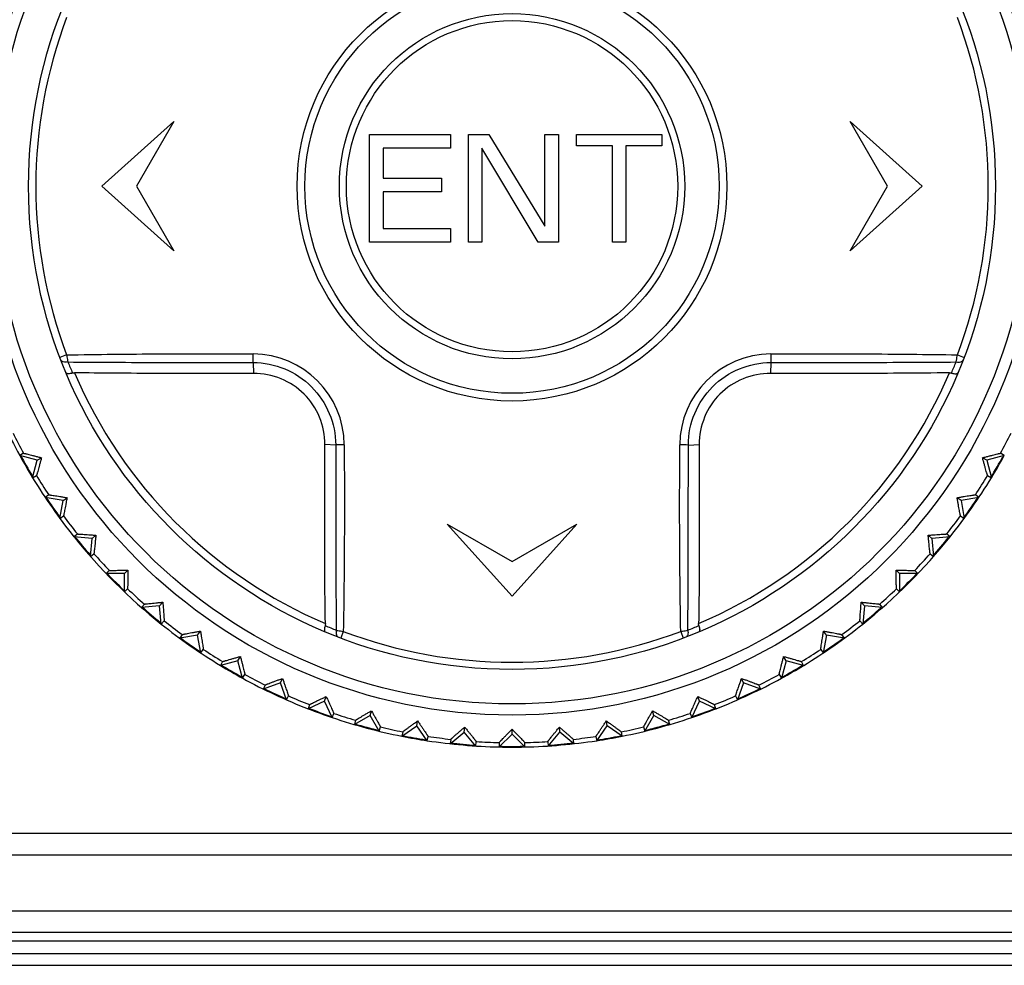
# Model space of a CAD drawing. Header units: millimetres. Extents: x 1117 to 38156, y -1945 to 7303.
# Tile 819 of 831: x 36371 to 36394, y 1308 to 1330. Entities that reach past the tile are written whole.
import ezdxf

# ---------------------------------------------------------------- set-up
doc = ezdxf.new("R2010")
doc.units = ezdxf.units.MM

msp = doc.modelspace()

# ---------------------------------------------------------------- linework, layer by layer
at = {"color": 7, "linetype": 'Continuous'}
for p, q in [((36372.881, 1326.131), (36374.547, 1327.631)), ((36374.547, 1327.631), (36373.681, 1326.131)), ((36390.215, 1327.631), (36391.881, 1326.131)), ((36391.081, 1326.131), (36390.215, 1327.631)), ((36379.081, 1327.331), (36380.956, 1327.331)), ((36379.081, 1324.831), (36379.081, 1327.331)), ((36380.956, 1327.331), (36380.956, 1327.011)), ((36381.372, 1327.331), (36381.841, 1327.331)), ((36381.372, 1324.831), (36381.372, 1327.331)), ((36381.841, 1327.331), (36383.143, 1325.203)), ((36383.143, 1327.331), (36383.456, 1327.331)), ((36383.143, 1325.203), (36383.143, 1327.331)), ((36383.456, 1327.331), (36383.456, 1324.831)), ((36383.872, 1327.331), (36385.852, 1327.331)), ((36383.872, 1327.065), (36383.872, 1327.331)), ((36385.852, 1327.331), (36385.852, 1327.065)), ((36380.956, 1327.011), (36379.393, 1327.011)), ((36379.393, 1327.011), (36379.393, 1326.32)), ((36382.987, 1324.831), (36381.685, 1327.011)), ((36381.685, 1327.011), (36381.685, 1324.831)), ((36384.706, 1327.065), (36383.872, 1327.065)), ((36384.706, 1324.831), (36384.706, 1327.065)), ((36385.852, 1327.065), (36385.018, 1327.065)), ((36385.018, 1327.065), (36385.018, 1324.831)), ((36379.393, 1326.32), (36380.747, 1326.32)), ((36380.747, 1326.32), (36380.747, 1326.001)), ((36374.547, 1324.631), (36372.881, 1326.131)), ((36373.681, 1326.131), (36374.547, 1324.631)), ((36380.747, 1326.001), (36379.393, 1326.001)), ((36379.393, 1326.001), (36379.393, 1325.15)), ((36390.215, 1324.631), (36391.081, 1326.131)), ((36391.881, 1326.131), (36390.215, 1324.631)), ((36379.393, 1325.15), (36380.956, 1325.15)), ((36380.956, 1325.15), (36380.956, 1324.831)), ((36380.956, 1324.831), (36379.081, 1324.831)), ((36381.685, 1324.831), (36381.372, 1324.831)), ((36383.456, 1324.831), (36382.987, 1324.831)), ((36385.018, 1324.831), (36384.706, 1324.831)), ((36372.063, 1322.222), (36371.907, 1322.163)), ((36392.698, 1322.223), (36392.855, 1322.163)), ((36376.384, 1322.045), (36376.392, 1321.793)), ((36388.378, 1322.045), (36388.37, 1321.793)), ((36378.296, 1320.133), (36378.043, 1320.142)), ((36386.466, 1320.133), (36386.718, 1320.142)), ((36371.064, 1319.941), (36370.976, 1319.891)), ((36371.384, 1319.781), (36370.976, 1319.891)), ((36371.275, 1319.374), (36371.384, 1319.781)), ((36371.384, 1319.781), (36371.482, 1319.838)), ((36393.378, 1319.781), (36393.28, 1319.838)), ((36393.785, 1319.891), (36393.378, 1319.781)), ((36393.378, 1319.781), (36393.487, 1319.374)), ((36393.785, 1319.891), (36393.697, 1319.941)), ((36371.275, 1319.374), (36371.363, 1319.425)), ((36393.399, 1319.425), (36393.487, 1319.374)), ((36371.647, 1318.979), (36371.564, 1318.92)), ((36371.979, 1318.847), (36371.564, 1318.92)), ((36371.979, 1318.847), (36372.072, 1318.912)), ((36392.783, 1318.847), (36392.69, 1318.912)), ((36393.198, 1318.92), (36392.783, 1318.847)), ((36393.198, 1318.92), (36393.115, 1318.979)), ((36371.906, 1318.432), (36371.979, 1318.847)), ((36392.783, 1318.847), (36392.856, 1318.432)), ((36371.906, 1318.432), (36371.989, 1318.49)), ((36392.773, 1318.49), (36392.856, 1318.432)), ((36380.881, 1318.296), (36382.381, 1317.431)), ((36382.381, 1316.631), (36380.881, 1318.296)), ((36383.881, 1318.296), (36382.381, 1316.631)), ((36382.381, 1317.431), (36383.881, 1318.296)), ((36372.311, 1318.07), (36372.233, 1318.005)), ((36372.653, 1317.968), (36372.233, 1318.005)), ((36372.617, 1317.548), (36372.653, 1317.968)), ((36372.653, 1317.968), (36372.74, 1318.041)), ((36392.108, 1317.968), (36392.021, 1318.041)), ((36392.528, 1318.005), (36392.108, 1317.968)), ((36392.108, 1317.968), (36392.145, 1317.548)), ((36392.528, 1318.005), (36392.451, 1318.07)), ((36372.617, 1317.548), (36372.694, 1317.613)), ((36392.067, 1317.613), (36392.145, 1317.548)), ((36373.052, 1317.223), (36372.98, 1317.152)), ((36373.402, 1317.152), (36372.98, 1317.152)), ((36373.402, 1317.152), (36373.482, 1317.232)), ((36373.402, 1316.73), (36373.402, 1317.152)), ((36391.36, 1317.152), (36391.28, 1317.232)), ((36391.782, 1317.152), (36391.36, 1317.152)), ((36391.36, 1317.152), (36391.36, 1316.73)), ((36391.782, 1317.152), (36391.71, 1317.223)), ((36373.402, 1316.73), (36373.474, 1316.802)), ((36391.288, 1316.802), (36391.36, 1316.73)), ((36373.864, 1316.444), (36373.798, 1316.366)), ((36374.218, 1316.403), (36373.798, 1316.366)), ((36374.218, 1316.403), (36374.291, 1316.49)), ((36374.255, 1315.983), (36374.218, 1316.403)), ((36390.543, 1316.403), (36390.47, 1316.49)), ((36390.543, 1316.403), (36390.506, 1315.983)), ((36390.963, 1316.366), (36390.543, 1316.403)), ((36390.963, 1316.366), (36390.898, 1316.444)), ((36374.255, 1315.983), (36374.321, 1316.061)), ((36390.441, 1316.061), (36390.506, 1315.983)), ((36374.74, 1315.739), (36374.682, 1315.655)), ((36375.097, 1315.729), (36374.682, 1315.655)), ((36375.097, 1315.729), (36375.162, 1315.822)), ((36375.171, 1315.313), (36375.097, 1315.729)), ((36378.473, 1315.813), (36378.414, 1315.657)), ((36386.289, 1315.813), (36386.348, 1315.657)), ((36389.664, 1315.729), (36389.591, 1315.313)), ((36389.664, 1315.729), (36389.599, 1315.822)), ((36390.08, 1315.655), (36389.664, 1315.729)), ((36390.08, 1315.655), (36390.021, 1315.739)), ((36375.171, 1315.313), (36375.229, 1315.397)), ((36376.032, 1315.134), (36376.088, 1315.232)), ((36388.73, 1315.134), (36388.673, 1315.232)), ((36389.533, 1315.397), (36389.591, 1315.313)), ((36376.032, 1315.134), (36375.624, 1315.024)), ((36375.675, 1315.112), (36375.624, 1315.024)), ((36376.141, 1314.726), (36376.032, 1315.134)), ((36388.73, 1315.134), (36388.621, 1314.726)), ((36389.137, 1315.024), (36388.73, 1315.134)), ((36389.137, 1315.024), (36389.087, 1315.112)), ((36376.141, 1314.726), (36376.192, 1314.814)), ((36388.57, 1314.814), (36388.621, 1314.726)), ((36377.014, 1314.622), (36376.618, 1314.478)), ((36376.661, 1314.57), (36376.618, 1314.478)), ((36377.014, 1314.622), (36377.062, 1314.725)), ((36377.159, 1314.226), (36377.014, 1314.622)), ((36387.747, 1314.622), (36387.603, 1314.226)), ((36387.747, 1314.622), (36387.699, 1314.725)), ((36388.144, 1314.478), (36387.747, 1314.622)), ((36388.144, 1314.478), (36388.101, 1314.57)), ((36377.159, 1314.226), (36377.201, 1314.318)), ((36378.038, 1314.198), (36378.076, 1314.304)), ((36386.724, 1314.198), (36386.685, 1314.304)), ((36387.56, 1314.318), (36387.603, 1314.226)), ((36378.038, 1314.198), (36377.655, 1314.02)), ((36377.69, 1314.115), (36377.655, 1314.02)), ((36378.216, 1313.816), (36378.038, 1314.198)), ((36386.546, 1313.816), (36386.724, 1314.198)), ((36387.106, 1314.02), (36386.724, 1314.198)), ((36387.106, 1314.02), (36387.071, 1314.115)), ((36378.216, 1313.816), (36378.251, 1313.911)), ((36379.094, 1313.865), (36378.729, 1313.654)), ((36379.094, 1313.865), (36379.124, 1313.974)), ((36379.305, 1313.5), (36379.094, 1313.865)), ((36385.456, 1313.5), (36385.667, 1313.865)), ((36385.667, 1313.865), (36385.638, 1313.974)), ((36386.033, 1313.654), (36385.667, 1313.865)), ((36386.511, 1313.911), (36386.546, 1313.816)), ((36378.755, 1313.752), (36378.729, 1313.654)), ((36379.83, 1313.383), (36380.176, 1313.625)), ((36380.176, 1313.625), (36380.195, 1313.737)), ((36380.418, 1313.28), (36380.176, 1313.625)), ((36384.344, 1313.28), (36384.586, 1313.625)), ((36384.586, 1313.625), (36384.566, 1313.737)), ((36384.931, 1313.383), (36384.586, 1313.625)), ((36386.033, 1313.654), (36386.006, 1313.752)), ((36379.305, 1313.5), (36379.331, 1313.598)), ((36379.848, 1313.483), (36379.83, 1313.383)), ((36380.951, 1313.209), (36381.274, 1313.481)), ((36381.274, 1313.481), (36381.284, 1313.593)), ((36381.545, 1313.157), (36381.274, 1313.481)), ((36382.082, 1313.134), (36382.381, 1313.432)), ((36382.381, 1313.432), (36382.381, 1313.546)), ((36382.679, 1313.134), (36382.381, 1313.432)), ((36383.216, 1313.157), (36383.487, 1313.481)), ((36383.487, 1313.481), (36383.478, 1313.593)), ((36383.811, 1313.209), (36383.487, 1313.481)), ((36384.931, 1313.383), (36384.914, 1313.483)), ((36385.43, 1313.598), (36385.456, 1313.5)), ((36380.418, 1313.28), (36380.435, 1313.38)), ((36380.96, 1313.311), (36380.951, 1313.209)), ((36381.545, 1313.157), (36381.554, 1313.259)), ((36382.083, 1313.236), (36382.082, 1313.134)), ((36382.679, 1313.134), (36382.679, 1313.236)), ((36383.208, 1313.259), (36383.216, 1313.157)), ((36383.811, 1313.209), (36383.802, 1313.311)), ((36384.326, 1313.38), (36384.344, 1313.28)), ((36409.831, 1311.131), (36354.931, 1311.131)), ((36354.931, 1310.631), (36409.831, 1310.631)), ((36352.881, 1309.34), (36411.881, 1309.34)), ((36352.93, 1308.84), (36411.831, 1308.84)), ((36399.881, 1308.631), (36364.881, 1308.631)), ((36365.454, 1308.351), (36399.307, 1308.351)), ((36348.702, 1308.074), (36416.059, 1308.074))]:
    msp.add_line(p, q, dxfattribs=at)
for radius in [12.258, 12, 11.2, 4.978, 4.8, 4, 3.838]:
    msp.add_circle((36382.381, 1326.131), radius, dxfattribs=at)
for centre, radius, start, end in [((36382.381, 1326.131), 11.033, 159.2549, 200.7466), ((36382.381, 1326.131), 11.033, 339.2548, 20.7466), ((36383.228, 1326.607), 12.029, 202.2237, 203.5485), ((36350.466, 1322.504), 25.921, 358.9863, 359.4231), ((36376.376, 1320.126), 2.117, 0.2801, 89.7342), ((36388.385, 1320.126), 2.117, 90.2789, 179.7351), ((36415.287, 1322.619), 26.915, 180.7993, 181.2201), ((36381.558, 1326.597), 12.002, 336.4515, 337.7797), ((36382.381, 1326.131), 11.02, 203.1008, 246.9001), ((36382.381, 1326.131), 11.02, 293.1008, 336.9001), ((36382.381, 1326.131), 13, 201.3147, 208.6853), ((36382.381, 1326.131), 12.898, 206.325, 208.675), ((36382.381, 1326.131), 12.898, 331.325, 333.675), ((36378.869, 1293.225), 26.915, 90.7993, 91.2201), ((36386.007, 1294.216), 25.921, 88.9846, 89.4214), ((36382.381, 1326.131), 13, 208.6896, 211.3064), ((36382.381, 1326.131), 12.983, 208.6946, 211.1528), ((36382.381, 1326.131), 12.983, 328.6986, 331.1582), ((36382.381, 1326.131), 13, 328.6936, 331.3104), ((36382.381, 1326.131), 13, 211.3147, 218.6853), ((36382.381, 1326.131), 12.898, 211.325, 213.675), ((36382.381, 1326.131), 13, 321.3147, 328.6853), ((36382.381, 1326.131), 12.898, 326.325, 328.675), ((36382.381, 1326.131), 12.983, 213.6776, 216.323), ((36382.381, 1326.131), 12.983, 323.6769, 326.3224), ((36382.381, 1326.131), 12.898, 216.325, 218.675), ((36382.381, 1326.131), 12.898, 321.325, 323.675), ((36382.381, 1326.131), 13, 218.694, 231.306), ((36382.381, 1326.131), 12.983, 218.6989, 221.1586), ((36382.381, 1326.131), 13, 308.694, 321.306), ((36382.381, 1326.131), 12.983, 318.6944, 321.1523), ((36382.381, 1326.131), 12.898, 221.325, 223.675), ((36382.381, 1326.131), 12.898, 316.325, 318.675), ((36382.381, 1326.131), 12.983, 223.6805, 226.3195), ((36382.381, 1326.131), 12.983, 313.6805, 316.3195), ((36382.381, 1326.131), 12.898, 226.325, 228.675), ((36382.381, 1326.131), 12.898, 311.325, 313.675), ((36382.381, 1326.131), 12.983, 228.6944, 231.1523), ((36382.381, 1326.131), 12.983, 308.6989, 311.1586), ((36382.381, 1326.131), 13, 231.3147, 238.6853), ((36382.381, 1326.131), 12.898, 231.325, 233.675), ((36382.85, 1326.959), 12.009, 246.4517, 247.7792), ((36381.904, 1326.978), 12.03, 292.2238, 293.5485), ((36382.381, 1326.131), 13, 301.3147, 308.6853), ((36382.381, 1326.131), 12.898, 306.325, 308.675), ((36382.381, 1326.131), 12.983, 233.677, 236.3224), ((36382.381, 1326.131), 11.033, 249.2548, 290.7466), ((36382.381, 1326.131), 12.983, 303.6776, 306.323), ((36382.381, 1326.131), 12.898, 236.325, 238.675), ((36382.381, 1326.131), 12.898, 301.325, 303.675), ((36382.381, 1326.131), 13, 238.6936, 241.3104), ((36382.381, 1326.131), 12.983, 238.6986, 241.1582), ((36382.381, 1326.131), 12.983, 298.6946, 301.1528), ((36382.381, 1326.131), 13, 298.6896, 301.3063), ((36382.381, 1326.131), 12.898, 241.325, 243.675), ((36382.381, 1326.131), 12.898, 296.325, 298.675), ((36382.381, 1326.131), 13, 241.3147, 248.6853), ((36382.381, 1326.131), 13, 291.3147, 298.6853), ((36382.381, 1326.131), 12.983, 243.6807, 246.3204), ((36382.381, 1326.131), 12.898, 246.325, 248.675), ((36382.381, 1326.131), 12.898, 291.325, 293.675), ((36382.381, 1326.131), 12.983, 293.6796, 296.3193), ((36382.381, 1326.131), 13, 248.6901, 251.3066), ((36382.381, 1326.131), 12.983, 248.6951, 251.1531), ((36382.381, 1326.131), 12.898, 251.325, 253.675), ((36382.381, 1326.131), 12.898, 286.325, 288.675), ((36382.381, 1326.131), 12.983, 288.6983, 291.1577), ((36382.381, 1326.131), 13, 288.6934, 291.3099), ((36382.381, 1326.131), 13, 251.3147, 258.6853), ((36382.381, 1326.131), 12.983, 253.677, 256.3211), ((36382.381, 1326.131), 13, 281.3147, 288.6853), ((36382.381, 1326.131), 12.983, 283.6789, 286.323), ((36382.381, 1326.131), 12.898, 256.325, 258.675), ((36382.381, 1326.131), 12.983, 258.6973, 261.1566), ((36382.381, 1326.131), 12.983, 278.6957, 281.1544), ((36382.381, 1326.131), 12.898, 281.325, 283.675), ((36382.381, 1326.131), 13, 258.6924, 261.3093), ((36382.381, 1326.131), 13, 261.3147, 268.6853), ((36382.381, 1326.131), 12.898, 261.325, 263.675), ((36382.381, 1326.131), 12.983, 263.6802, 266.322), ((36382.381, 1326.131), 12.898, 266.325, 268.675), ((36382.381, 1326.131), 13, 271.3147, 278.6853), ((36382.381, 1326.131), 12.898, 271.325, 273.675), ((36382.381, 1326.131), 12.983, 273.678, 276.3198), ((36382.381, 1326.131), 12.898, 276.325, 278.675), ((36382.381, 1326.131), 13, 278.6907, 281.3076), ((36382.381, 1326.131), 13, 268.6918, 271.3082), ((36382.381, 1326.131), 12.983, 268.6968, 271.1554)]:
    msp.add_arc(centre, radius, start, end, dxfattribs=at)
for points, knots in [([(36372.092, 1322.058), (36372.073, 1322.054), (36372.038, 1322.051), (36371.988, 1322.057), (36371.949, 1322.075), (36371.933, 1322.096), (36371.928, 1322.107)], [0, 0, 0, 0, 0.310286, 0.581755, 0.807538, 1, 1, 1, 1]), ([(36372.063, 1322.222), (36372.421, 1322.229), (36373.14, 1322.238), (36374.219, 1322.246), (36375.302, 1322.249), (36376.025, 1322.244), (36376.386, 1322.243)], [0, 0, 0, 0, 0.248644, 0.498527, 0.749129, 1, 1, 1, 1]), ([(36372.063, 1322.222), (36372.065, 1322.208), (36372.074, 1322.152), (36372.083, 1322.098), (36372.092, 1322.058)], [0, 0, 0, 0, 0.266416, 1, 1, 1, 1]), ([(36372.092, 1322.058), (36372.448, 1322.055), (36373.162, 1322.05), (36374.234, 1322.047), (36375.129, 1322.046), (36375.846, 1322.045), (36376.204, 1322.045), (36376.384, 1322.045)], [0, 0, 0, 0, 0.248965, 0.498851, 0.749297, 0.874633, 1, 1, 1, 1]), ([(36388.375, 1322.243), (36388.736, 1322.246), (36389.459, 1322.247), (36390.542, 1322.247), (36391.622, 1322.238), (36392.34, 1322.229), (36392.698, 1322.223)], [0, 0, 0, 0, 0.250871, 0.501473, 0.751355, 1, 1, 1, 1]), ([(36388.378, 1322.045), (36388.737, 1322.046), (36389.454, 1322.045), (36390.528, 1322.048), (36391.6, 1322.05), (36392.313, 1322.055), (36392.67, 1322.058)], [0, 0, 0, 0, 0.250703, 0.501149, 0.751035, 1, 1, 1, 1]), ([(36392.67, 1322.058), (36392.672, 1322.07), (36392.683, 1322.125), (36392.692, 1322.18), (36392.698, 1322.223)], [0, 0, 0, 0, 0.227991, 1, 1, 1, 1]), ([(36392.67, 1322.058), (36392.688, 1322.054), (36392.724, 1322.051), (36392.773, 1322.058), (36392.812, 1322.076), (36392.829, 1322.097), (36392.833, 1322.108)], [0, 0, 0, 0, 0.310302, 0.581778, 0.807554, 1, 1, 1, 1]), ([(36376.384, 1322.045), (36376.632, 1322.045), (36377.134, 1321.944), (36377.768, 1321.518), (36378.194, 1320.884), (36378.295, 1320.382), (36378.296, 1320.133)], [0, 0, 0, 0, 0.249895, 0.499843, 0.74991, 1, 1, 1, 1]), ([(36386.466, 1320.133), (36386.466, 1320.382), (36386.568, 1320.884), (36386.993, 1321.518), (36387.628, 1321.944), (36388.13, 1322.045), (36388.378, 1322.045)], [0, 0, 0, 0, 0.249991, 0.5, 0.750012, 1, 1, 1, 1]), ([(36372.2, 1321.801), (36372.182, 1321.796), (36372.149, 1321.787), (36372.108, 1321.783), (36372.082, 1321.785), (36372.065, 1321.789), (36372.053, 1321.796), (36372.051, 1321.803)], [0, 0, 0, 0, 0.363655, 0.657408, 0.772233, 0.865602, 1, 1, 1, 1]), ([(36372.2, 1321.801), (36372.204, 1321.802), (36372.218, 1321.806), (36372.233, 1321.807), (36372.245, 1321.807)], [0, 0, 0, 0, 0.245459, 1, 1, 1, 1]), ([(36376.392, 1321.793), (36376.042, 1321.792), (36375.317, 1321.791), (36374.239, 1321.792), (36373.206, 1321.795), (36372.549, 1321.802), (36372.245, 1321.807)], [0, 0, 0, 0, 0.252806, 0.524632, 0.779819, 1, 1, 1, 1]), ([(36378.043, 1320.142), (36378.045, 1320.358), (36377.96, 1320.794), (36377.595, 1321.344), (36377.044, 1321.71), (36376.608, 1321.795), (36376.392, 1321.793)], [0, 0, 0, 0, 0.251375, 0.5, 0.748626, 1, 1, 1, 1]), ([(36388.37, 1321.793), (36388.153, 1321.795), (36387.718, 1321.71), (36387.167, 1321.344), (36386.801, 1320.794), (36386.717, 1320.358), (36386.718, 1320.142)], [0, 0, 0, 0, 0.251374, 0.499999, 0.748624, 1, 1, 1, 1]), ([(36392.517, 1321.807), (36392.131, 1321.8), (36391.373, 1321.794), (36389.991, 1321.792), (36388.994, 1321.791), (36388.37, 1321.793)], [0, 0, 0, 0, 0.279137, 0.548315, 1, 1, 1, 1]), ([(36392.517, 1321.807), (36392.521, 1321.807), (36392.536, 1321.807), (36392.551, 1321.805), (36392.561, 1321.801)], [0, 0, 0, 0, 0.254329, 1, 1, 1, 1]), ([(36392.561, 1321.801), (36392.58, 1321.796), (36392.613, 1321.788), (36392.653, 1321.783), (36392.68, 1321.785), (36392.697, 1321.789), (36392.708, 1321.796), (36392.711, 1321.803)], [0, 0, 0, 0, 0.363666, 0.657421, 0.772245, 0.865612, 1, 1, 1, 1]), ([(36378.057, 1315.995), (36378.05, 1316.38), (36378.045, 1317.138), (36378.042, 1318.521), (36378.041, 1319.517), (36378.043, 1320.142)], [0, 0, 0, 0, 0.279142, 0.548318, 1, 1, 1, 1]), ([(36378.296, 1320.133), (36378.297, 1319.775), (36378.295, 1319.058), (36378.298, 1317.983), (36378.301, 1316.912), (36378.305, 1316.198), (36378.308, 1315.842)], [0, 0, 0, 0, 0.250702, 0.501149, 0.751035, 1, 1, 1, 1]), ([(36378.493, 1320.137), (36378.496, 1319.775), (36378.498, 1319.052), (36378.497, 1317.969), (36378.489, 1316.89), (36378.479, 1316.171), (36378.473, 1315.813)], [0, 0, 0, 0, 0.250871, 0.501473, 0.751355, 1, 1, 1, 1]), ([(36386.289, 1315.813), (36386.283, 1316.171), (36386.273, 1316.89), (36386.265, 1317.969), (36386.263, 1319.052), (36386.267, 1319.775), (36386.268, 1320.136)], [0, 0, 0, 0, 0.248644, 0.498526, 0.749129, 1, 1, 1, 1]), ([(36386.454, 1315.842), (36386.457, 1316.198), (36386.461, 1316.912), (36386.464, 1317.983), (36386.465, 1318.878), (36386.466, 1319.595), (36386.467, 1319.954), (36386.466, 1320.133)], [0, 0, 0, 0, 0.248965, 0.498851, 0.749297, 0.874633, 1, 1, 1, 1]), ([(36386.718, 1320.142), (36386.72, 1319.793), (36386.72, 1319.07), (36386.719, 1317.992), (36386.716, 1316.958), (36386.71, 1316.3), (36386.704, 1315.995)], [0, 0, 0, 0, 0.251889, 0.523537, 0.779289, 1, 1, 1, 1]), ([(36371.064, 1319.941), (36371.065, 1319.942), (36371.069, 1319.941), (36371.075, 1319.94), (36371.086, 1319.938), (36371.1, 1319.935), (36371.118, 1319.93), (36371.148, 1319.923), (36371.193, 1319.912), (36371.254, 1319.897), (36371.324, 1319.879), (36371.401, 1319.859), (36371.454, 1319.845), (36371.482, 1319.838)], [0, 0, 0, 0, 0.006479, 0.022339, 0.04741, 0.081452, 0.124048, 0.174639, 0.297535, 0.445682, 0.614742, 0.800679, 1, 1, 1, 1]), ([(36371.482, 1319.838), (36371.474, 1319.81), (36371.459, 1319.757), (36371.438, 1319.681), (36371.419, 1319.611), (36371.401, 1319.55), (36371.388, 1319.506), (36371.38, 1319.476), (36371.374, 1319.459), (36371.37, 1319.445), (36371.367, 1319.435), (36371.364, 1319.429), (36371.363, 1319.425), (36371.363, 1319.425)], [0, 0, 0, 0, 0.199427, 0.385376, 0.554371, 0.702508, 0.825449, 0.876003, 0.918556, 0.952613, 0.9777, 0.993537, 1, 1, 1, 1]), ([(36393.28, 1319.838), (36393.307, 1319.845), (36393.361, 1319.859), (36393.438, 1319.879), (36393.508, 1319.897), (36393.569, 1319.912), (36393.614, 1319.923), (36393.644, 1319.93), (36393.662, 1319.935), (36393.676, 1319.938), (36393.687, 1319.94), (36393.693, 1319.941), (36393.696, 1319.942), (36393.697, 1319.941)], [0, 0, 0, 0, 0.199427, 0.385378, 0.554375, 0.702511, 0.825453, 0.876007, 0.918559, 0.952614, 0.977701, 0.993538, 1, 1, 1, 1]), ([(36393.399, 1319.425), (36393.398, 1319.425), (36393.397, 1319.429), (36393.395, 1319.435), (36393.392, 1319.445), (36393.387, 1319.459), (36393.382, 1319.476), (36393.373, 1319.506), (36393.36, 1319.551), (36393.343, 1319.611), (36393.323, 1319.681), (36393.302, 1319.757), (36393.287, 1319.81), (36393.28, 1319.838)], [0, 0, 0, 0, 0.00648, 0.022341, 0.047414, 0.081455, 0.124052, 0.174644, 0.297542, 0.445687, 0.614744, 0.800679, 1, 1, 1, 1]), ([(36371.647, 1318.979), (36371.648, 1318.979), (36371.651, 1318.978), (36371.658, 1318.978), (36371.668, 1318.977), (36371.683, 1318.975), (36371.701, 1318.972), (36371.732, 1318.968), (36371.777, 1318.961), (36371.839, 1318.951), (36371.911, 1318.939), (36371.989, 1318.926), (36372.044, 1318.917), (36372.072, 1318.912)], [0, 0, 0, 0, 0.006467, 0.022314, 0.047417, 0.081484, 0.124046, 0.174615, 0.297555, 0.445709, 0.614672, 0.800566, 1, 1, 1, 1]), ([(36372.072, 1318.912), (36372.067, 1318.884), (36372.056, 1318.83), (36372.042, 1318.751), (36372.028, 1318.681), (36372.017, 1318.619), (36372.008, 1318.573), (36372.001, 1318.543), (36371.998, 1318.525), (36371.995, 1318.511), (36371.992, 1318.5), (36371.99, 1318.494), (36371.99, 1318.491), (36371.989, 1318.49)], [0, 0, 0, 0, 0.199481, 0.385367, 0.554329, 0.702459, 0.82537, 0.875938, 0.918501, 0.952563, 0.977679, 0.993532, 1, 1, 1, 1]), ([(36392.69, 1318.912), (36392.718, 1318.917), (36392.773, 1318.926), (36392.851, 1318.939), (36392.922, 1318.951), (36392.984, 1318.961), (36393.03, 1318.968), (36393.061, 1318.972), (36393.079, 1318.975), (36393.093, 1318.977), (36393.104, 1318.978), (36393.11, 1318.978), (36393.114, 1318.979), (36393.115, 1318.979)], [0, 0, 0, 0, 0.199481, 0.385367, 0.554329, 0.702459, 0.82537, 0.875938, 0.918501, 0.952563, 0.977679, 0.993532, 1, 1, 1, 1]), ([(36392.773, 1318.49), (36392.772, 1318.491), (36392.771, 1318.494), (36392.769, 1318.5), (36392.767, 1318.511), (36392.764, 1318.525), (36392.76, 1318.543), (36392.754, 1318.573), (36392.745, 1318.619), (36392.733, 1318.681), (36392.72, 1318.751), (36392.705, 1318.83), (36392.695, 1318.884), (36392.69, 1318.912)], [0, 0, 0, 0, 0.006467, 0.022314, 0.047417, 0.081484, 0.124046, 0.174615, 0.297555, 0.445709, 0.614672, 0.800566, 1, 1, 1, 1]), ([(36372.311, 1318.07), (36372.312, 1318.071), (36372.315, 1318.07), (36372.322, 1318.071), (36372.333, 1318.07), (36372.347, 1318.07), (36372.365, 1318.069), (36372.396, 1318.067), (36372.442, 1318.064), (36372.505, 1318.059), (36372.577, 1318.054), (36372.656, 1318.048), (36372.712, 1318.043), (36372.74, 1318.041)], [0, 0, 0, 0, 0.006467, 0.022314, 0.047417, 0.081484, 0.124046, 0.174615, 0.297555, 0.445709, 0.614672, 0.800566, 1, 1, 1, 1]), ([(36372.74, 1318.041), (36372.737, 1318.013), (36372.732, 1317.958), (36372.724, 1317.878), (36372.717, 1317.807), (36372.711, 1317.744), (36372.706, 1317.698), (36372.702, 1317.667), (36372.7, 1317.649), (36372.698, 1317.635), (36372.697, 1317.624), (36372.695, 1317.618), (36372.695, 1317.614), (36372.694, 1317.613)], [0, 0, 0, 0, 0.199481, 0.385367, 0.554329, 0.702459, 0.82537, 0.875938, 0.918501, 0.952563, 0.977679, 0.993532, 1, 1, 1, 1]), ([(36392.021, 1318.041), (36392.05, 1318.043), (36392.105, 1318.048), (36392.184, 1318.054), (36392.256, 1318.059), (36392.319, 1318.064), (36392.365, 1318.067), (36392.396, 1318.069), (36392.414, 1318.07), (36392.429, 1318.07), (36392.44, 1318.071), (36392.446, 1318.07), (36392.45, 1318.071), (36392.451, 1318.07)], [0, 0, 0, 0, 0.199481, 0.385367, 0.554329, 0.702459, 0.82537, 0.875938, 0.918501, 0.952563, 0.977679, 0.993532, 1, 1, 1, 1]), ([(36392.067, 1317.613), (36392.066, 1317.614), (36392.066, 1317.618), (36392.065, 1317.624), (36392.063, 1317.635), (36392.061, 1317.649), (36392.059, 1317.667), (36392.056, 1317.698), (36392.051, 1317.744), (36392.044, 1317.807), (36392.037, 1317.878), (36392.029, 1317.958), (36392.024, 1318.013), (36392.021, 1318.041)], [0, 0, 0, 0, 0.006467, 0.022314, 0.047417, 0.081484, 0.124046, 0.174615, 0.297555, 0.445709, 0.614672, 0.800566, 1, 1, 1, 1]), ([(36373.052, 1317.223), (36373.052, 1317.224), (36373.056, 1317.224), (36373.062, 1317.225), (36373.073, 1317.225), (36373.088, 1317.226), (36373.106, 1317.226), (36373.137, 1317.227), (36373.183, 1317.228), (36373.246, 1317.229), (36373.318, 1317.23), (36373.398, 1317.231), (36373.453, 1317.231), (36373.482, 1317.232)], [0, 0, 0, 0, 0.006467, 0.022314, 0.047417, 0.081484, 0.124046, 0.174615, 0.297555, 0.445709, 0.614672, 0.800566, 1, 1, 1, 1]), ([(36373.482, 1317.232), (36373.482, 1317.203), (36373.481, 1317.148), (36373.48, 1317.068), (36373.479, 1316.996), (36373.478, 1316.933), (36373.478, 1316.887), (36373.477, 1316.856), (36373.476, 1316.838), (36373.475, 1316.823), (36373.475, 1316.812), (36373.474, 1316.806), (36373.474, 1316.802), (36373.474, 1316.802)], [0, 0, 0, 0, 0.199481, 0.385367, 0.554329, 0.702459, 0.82537, 0.875938, 0.918501, 0.952563, 0.977679, 0.993532, 1, 1, 1, 1]), ([(36391.28, 1317.232), (36391.308, 1317.231), (36391.364, 1317.231), (36391.443, 1317.23), (36391.515, 1317.229), (36391.578, 1317.228), (36391.624, 1317.227), (36391.655, 1317.226), (36391.674, 1317.226), (36391.688, 1317.225), (36391.699, 1317.225), (36391.706, 1317.224), (36391.709, 1317.224), (36391.71, 1317.223)], [0, 0, 0, 0, 0.199481, 0.385367, 0.554329, 0.702459, 0.82537, 0.875938, 0.918501, 0.952563, 0.977679, 0.993532, 1, 1, 1, 1]), ([(36391.288, 1316.802), (36391.287, 1316.802), (36391.287, 1316.806), (36391.286, 1316.812), (36391.286, 1316.823), (36391.285, 1316.838), (36391.285, 1316.856), (36391.284, 1316.887), (36391.283, 1316.933), (36391.282, 1316.996), (36391.281, 1317.068), (36391.28, 1317.148), (36391.28, 1317.203), (36391.28, 1317.232)], [0, 0, 0, 0, 0.006467, 0.022314, 0.047417, 0.081484, 0.124046, 0.174615, 0.297555, 0.445709, 0.614672, 0.800566, 1, 1, 1, 1]), ([(36373.864, 1316.444), (36373.864, 1316.445), (36373.868, 1316.445), (36373.874, 1316.447), (36373.885, 1316.448), (36373.899, 1316.45), (36373.917, 1316.452), (36373.948, 1316.456), (36373.994, 1316.46), (36374.057, 1316.467), (36374.129, 1316.474), (36374.208, 1316.482), (36374.263, 1316.487), (36374.291, 1316.49)], [0, 0, 0, 0, 0.006467, 0.022314, 0.047417, 0.081484, 0.124046, 0.174615, 0.297555, 0.445709, 0.614672, 0.800566, 1, 1, 1, 1]), ([(36374.291, 1316.49), (36374.294, 1316.461), (36374.298, 1316.406), (36374.304, 1316.327), (36374.309, 1316.255), (36374.314, 1316.192), (36374.317, 1316.146), (36374.319, 1316.115), (36374.32, 1316.097), (36374.321, 1316.082), (36374.321, 1316.071), (36374.321, 1316.065), (36374.321, 1316.061), (36374.321, 1316.061)], [0, 0, 0, 0, 0.199481, 0.385367, 0.554329, 0.702459, 0.82537, 0.875938, 0.918501, 0.952563, 0.977679, 0.993532, 1, 1, 1, 1]), ([(36390.441, 1316.061), (36390.44, 1316.061), (36390.441, 1316.065), (36390.44, 1316.071), (36390.441, 1316.082), (36390.442, 1316.097), (36390.443, 1316.115), (36390.444, 1316.146), (36390.448, 1316.192), (36390.452, 1316.255), (36390.458, 1316.327), (36390.464, 1316.406), (36390.468, 1316.461), (36390.47, 1316.49)], [0, 0, 0, 0, 0.006467, 0.022314, 0.047417, 0.081484, 0.124046, 0.174615, 0.297555, 0.445709, 0.614672, 0.800566, 1, 1, 1, 1]), ([(36390.47, 1316.49), (36390.499, 1316.487), (36390.554, 1316.482), (36390.633, 1316.474), (36390.705, 1316.467), (36390.767, 1316.46), (36390.813, 1316.456), (36390.844, 1316.452), (36390.862, 1316.45), (36390.877, 1316.448), (36390.887, 1316.447), (36390.894, 1316.445), (36390.897, 1316.445), (36390.898, 1316.444)], [0, 0, 0, 0, 0.199481, 0.385367, 0.554329, 0.702459, 0.82537, 0.875938, 0.918501, 0.952563, 0.977679, 0.993532, 1, 1, 1, 1]), ([(36378.052, 1315.95), (36378.046, 1315.932), (36378.038, 1315.898), (36378.033, 1315.858), (36378.035, 1315.832), (36378.039, 1315.814), (36378.047, 1315.803), (36378.053, 1315.8)], [0, 0, 0, 0, 0.363666, 0.657421, 0.772245, 0.865612, 1, 1, 1, 1]), ([(36378.057, 1315.995), (36378.057, 1315.991), (36378.057, 1315.976), (36378.055, 1315.961), (36378.052, 1315.95)], [0, 0, 0, 0, 0.254329, 1, 1, 1, 1]), ([(36386.71, 1315.95), (36386.709, 1315.954), (36386.705, 1315.968), (36386.704, 1315.983), (36386.704, 1315.995)], [0, 0, 0, 0, 0.245459, 1, 1, 1, 1]), ([(36386.71, 1315.95), (36386.716, 1315.932), (36386.724, 1315.898), (36386.729, 1315.858), (36386.727, 1315.832), (36386.723, 1315.814), (36386.715, 1315.803), (36386.709, 1315.801)], [0, 0, 0, 0, 0.363654, 0.657407, 0.772232, 0.865602, 1, 1, 1, 1]), ([(36374.74, 1315.739), (36374.741, 1315.739), (36374.744, 1315.74), (36374.75, 1315.742), (36374.761, 1315.744), (36374.775, 1315.748), (36374.793, 1315.751), (36374.824, 1315.757), (36374.869, 1315.766), (36374.931, 1315.778), (36375.002, 1315.792), (36375.08, 1315.806), (36375.134, 1315.816), (36375.162, 1315.822)], [0, 0, 0, 0, 0.006467, 0.022314, 0.047417, 0.081484, 0.124046, 0.174615, 0.297555, 0.445709, 0.614672, 0.800566, 1, 1, 1, 1]), ([(36375.162, 1315.822), (36375.167, 1315.793), (36375.176, 1315.739), (36375.189, 1315.66), (36375.201, 1315.589), (36375.211, 1315.527), (36375.218, 1315.481), (36375.223, 1315.451), (36375.225, 1315.433), (36375.227, 1315.418), (36375.229, 1315.407), (36375.229, 1315.401), (36375.229, 1315.397), (36375.229, 1315.397)], [0, 0, 0, 0, 0.199481, 0.385367, 0.554329, 0.702459, 0.82537, 0.875938, 0.918501, 0.952563, 0.977679, 0.993532, 1, 1, 1, 1]), ([(36378.308, 1315.842), (36378.305, 1315.823), (36378.301, 1315.787), (36378.308, 1315.738), (36378.326, 1315.699), (36378.347, 1315.682), (36378.358, 1315.678)], [0, 0, 0, 0, 0.310303, 0.581778, 0.807554, 1, 1, 1, 1]), ([(36378.308, 1315.842), (36378.32, 1315.839), (36378.375, 1315.828), (36378.43, 1315.819), (36378.473, 1315.813)], [0, 0, 0, 0, 0.227991, 1, 1, 1, 1]), ([(36386.289, 1315.813), (36386.304, 1315.815), (36386.359, 1315.823), (36386.414, 1315.833), (36386.454, 1315.842)], [0, 0, 0, 0, 0.266416, 1, 1, 1, 1]), ([(36386.454, 1315.842), (36386.457, 1315.823), (36386.46, 1315.788), (36386.454, 1315.738), (36386.436, 1315.699), (36386.415, 1315.682), (36386.404, 1315.678)], [0, 0, 0, 0, 0.310285, 0.581754, 0.807537, 1, 1, 1, 1]), ([(36389.533, 1315.397), (36389.532, 1315.397), (36389.533, 1315.401), (36389.533, 1315.407), (36389.535, 1315.418), (36389.536, 1315.433), (36389.539, 1315.451), (36389.544, 1315.481), (36389.551, 1315.527), (36389.561, 1315.589), (36389.572, 1315.66), (36389.585, 1315.739), (36389.595, 1315.793), (36389.599, 1315.822)], [0, 0, 0, 0, 0.006467, 0.022314, 0.047417, 0.081484, 0.124046, 0.174615, 0.297555, 0.445709, 0.614672, 0.800566, 1, 1, 1, 1]), ([(36389.599, 1315.822), (36389.627, 1315.816), (36389.682, 1315.806), (36389.76, 1315.792), (36389.831, 1315.778), (36389.893, 1315.766), (36389.938, 1315.757), (36389.968, 1315.751), (36389.986, 1315.748), (36390, 1315.744), (36390.011, 1315.742), (36390.017, 1315.74), (36390.021, 1315.739), (36390.021, 1315.739)], [0, 0, 0, 0, 0.199481, 0.385367, 0.554329, 0.702459, 0.82537, 0.875938, 0.918501, 0.952563, 0.977679, 0.993532, 1, 1, 1, 1]), ([(36375.675, 1315.112), (36375.675, 1315.113), (36375.679, 1315.114), (36375.685, 1315.117), (36375.695, 1315.12), (36375.709, 1315.124), (36375.727, 1315.129), (36375.756, 1315.138), (36375.801, 1315.151), (36375.861, 1315.168), (36375.931, 1315.188), (36376.007, 1315.209), (36376.061, 1315.224), (36376.088, 1315.232)], [0, 0, 0, 0, 0.006479, 0.02234, 0.047412, 0.081453, 0.124049, 0.17464, 0.297537, 0.445683, 0.614742, 0.800679, 1, 1, 1, 1]), ([(36376.088, 1315.232), (36376.095, 1315.204), (36376.109, 1315.15), (36376.129, 1315.073), (36376.147, 1315.004), (36376.162, 1314.942), (36376.173, 1314.898), (36376.181, 1314.867), (36376.185, 1314.85), (36376.188, 1314.835), (36376.19, 1314.825), (36376.191, 1314.818), (36376.192, 1314.815), (36376.192, 1314.814)], [0, 0, 0, 0, 0.199427, 0.385377, 0.554372, 0.702509, 0.82545, 0.876004, 0.918557, 0.952613, 0.9777, 0.993537, 1, 1, 1, 1]), ([(36388.57, 1314.814), (36388.57, 1314.815), (36388.571, 1314.818), (36388.571, 1314.825), (36388.574, 1314.835), (36388.577, 1314.85), (36388.581, 1314.867), (36388.588, 1314.898), (36388.599, 1314.942), (36388.615, 1315.004), (36388.632, 1315.073), (36388.652, 1315.15), (36388.666, 1315.204), (36388.673, 1315.232)], [0, 0, 0, 0, 0.00648, 0.022341, 0.047413, 0.081454, 0.124051, 0.174643, 0.29754, 0.445685, 0.614743, 0.800679, 1, 1, 1, 1]), ([(36388.673, 1315.232), (36388.701, 1315.224), (36388.754, 1315.209), (36388.831, 1315.188), (36388.9, 1315.168), (36388.961, 1315.151), (36389.005, 1315.138), (36389.035, 1315.129), (36389.052, 1315.124), (36389.066, 1315.12), (36389.077, 1315.117), (36389.083, 1315.114), (36389.086, 1315.113), (36389.087, 1315.112)], [0, 0, 0, 0, 0.199427, 0.385378, 0.554374, 0.702511, 0.825452, 0.876006, 0.918558, 0.952614, 0.977701, 0.993538, 1, 1, 1, 1]), ([(36376.661, 1314.57), (36376.661, 1314.571), (36376.665, 1314.572), (36376.67, 1314.575), (36376.68, 1314.579), (36376.694, 1314.585), (36376.711, 1314.591), (36376.74, 1314.603), (36376.783, 1314.619), (36376.842, 1314.642), (36376.909, 1314.667), (36376.984, 1314.695), (36377.035, 1314.715), (36377.062, 1314.725)], [0, 0, 0, 0, 0.006467, 0.022314, 0.047417, 0.081484, 0.124046, 0.174615, 0.297555, 0.445709, 0.614672, 0.800566, 1, 1, 1, 1]), ([(36377.062, 1314.725), (36377.072, 1314.698), (36377.09, 1314.646), (36377.117, 1314.571), (36377.14, 1314.503), (36377.161, 1314.443), (36377.176, 1314.399), (36377.186, 1314.37), (36377.192, 1314.353), (36377.196, 1314.339), (36377.199, 1314.328), (36377.2, 1314.322), (36377.202, 1314.319), (36377.201, 1314.318)], [0, 0, 0, 0, 0.199481, 0.385367, 0.554329, 0.702459, 0.82537, 0.875938, 0.918501, 0.952563, 0.977679, 0.993532, 1, 1, 1, 1]), ([(36387.56, 1314.318), (36387.56, 1314.319), (36387.561, 1314.322), (36387.562, 1314.328), (36387.566, 1314.339), (36387.57, 1314.353), (36387.576, 1314.37), (36387.586, 1314.399), (36387.6, 1314.443), (36387.621, 1314.503), (36387.645, 1314.571), (36387.671, 1314.646), (36387.69, 1314.698), (36387.699, 1314.725)], [0, 0, 0, 0, 0.006467, 0.022314, 0.047417, 0.081484, 0.124046, 0.174615, 0.297555, 0.445709, 0.614672, 0.800566, 1, 1, 1, 1]), ([(36387.699, 1314.725), (36387.726, 1314.715), (36387.778, 1314.695), (36387.852, 1314.667), (36387.92, 1314.642), (36387.979, 1314.619), (36388.022, 1314.603), (36388.051, 1314.591), (36388.068, 1314.585), (36388.081, 1314.579), (36388.091, 1314.575), (36388.097, 1314.572), (36388.1, 1314.571), (36388.101, 1314.57)], [0, 0, 0, 0, 0.199481, 0.385367, 0.554329, 0.702459, 0.82537, 0.875938, 0.918501, 0.952563, 0.977679, 0.993532, 1, 1, 1, 1]), ([(36377.69, 1314.115), (36377.69, 1314.116), (36377.694, 1314.118), (36377.699, 1314.121), (36377.709, 1314.126), (36377.722, 1314.133), (36377.738, 1314.141), (36377.766, 1314.155), (36377.807, 1314.175), (36377.864, 1314.203), (36377.929, 1314.234), (36378.001, 1314.268), (36378.051, 1314.292), (36378.076, 1314.304)], [0, 0, 0, 0, 0.006467, 0.022314, 0.047417, 0.081484, 0.124046, 0.174615, 0.297555, 0.445709, 0.614672, 0.800566, 1, 1, 1, 1]), ([(36378.076, 1314.304), (36378.088, 1314.278), (36378.111, 1314.228), (36378.144, 1314.156), (36378.174, 1314.09), (36378.2, 1314.032), (36378.218, 1313.99), (36378.231, 1313.962), (36378.238, 1313.945), (36378.243, 1313.932), (36378.248, 1313.922), (36378.249, 1313.915), (36378.251, 1313.912), (36378.251, 1313.911)], [0, 0, 0, 0, 0.199481, 0.385367, 0.554329, 0.702459, 0.82537, 0.875938, 0.918501, 0.952563, 0.977679, 0.993532, 1, 1, 1, 1]), ([(36386.511, 1313.911), (36386.511, 1313.912), (36386.512, 1313.915), (36386.514, 1313.922), (36386.518, 1313.932), (36386.524, 1313.945), (36386.531, 1313.962), (36386.543, 1313.99), (36386.562, 1314.032), (36386.588, 1314.09), (36386.617, 1314.156), (36386.65, 1314.228), (36386.673, 1314.278), (36386.685, 1314.304)], [0, 0, 0, 0, 0.006467, 0.022314, 0.047417, 0.081484, 0.124046, 0.174615, 0.297555, 0.445709, 0.614672, 0.800566, 1, 1, 1, 1]), ([(36386.685, 1314.304), (36386.711, 1314.292), (36386.761, 1314.268), (36386.833, 1314.234), (36386.898, 1314.203), (36386.954, 1314.175), (36386.996, 1314.155), (36387.023, 1314.141), (36387.04, 1314.133), (36387.053, 1314.126), (36387.062, 1314.121), (36387.068, 1314.118), (36387.071, 1314.116), (36387.071, 1314.115)], [0, 0, 0, 0, 0.199481, 0.385367, 0.554329, 0.702459, 0.82537, 0.875938, 0.918501, 0.952563, 0.977679, 0.993532, 1, 1, 1, 1]), ([(36378.755, 1313.752), (36378.755, 1313.753), (36378.759, 1313.755), (36378.764, 1313.759), (36378.773, 1313.765), (36378.785, 1313.772), (36378.801, 1313.782), (36378.827, 1313.798), (36378.867, 1313.822), (36378.921, 1313.855), (36378.983, 1313.891), (36379.051, 1313.932), (36379.099, 1313.96), (36379.124, 1313.974)], [0, 0, 0, 0, 0.006467, 0.022314, 0.047417, 0.081484, 0.124046, 0.174615, 0.297555, 0.445709, 0.614672, 0.800566, 1, 1, 1, 1]), ([(36379.124, 1313.974), (36379.138, 1313.949), (36379.165, 1313.901), (36379.204, 1313.832), (36379.239, 1313.769), (36379.27, 1313.714), (36379.292, 1313.674), (36379.307, 1313.646), (36379.316, 1313.63), (36379.322, 1313.617), (36379.327, 1313.608), (36379.33, 1313.602), (36379.332, 1313.599), (36379.331, 1313.598)], [0, 0, 0, 0, 0.199481, 0.385367, 0.554329, 0.702459, 0.82537, 0.875938, 0.918501, 0.952563, 0.977679, 0.993532, 1, 1, 1, 1]), ([(36385.43, 1313.598), (36385.43, 1313.599), (36385.432, 1313.602), (36385.434, 1313.608), (36385.439, 1313.617), (36385.446, 1313.63), (36385.455, 1313.646), (36385.469, 1313.674), (36385.492, 1313.714), (36385.522, 1313.769), (36385.558, 1313.832), (36385.597, 1313.901), (36385.624, 1313.949), (36385.638, 1313.974)], [0, 0, 0, 0, 0.006467, 0.022314, 0.047417, 0.081484, 0.124046, 0.174615, 0.297555, 0.445709, 0.614672, 0.800566, 1, 1, 1, 1]), ([(36385.638, 1313.974), (36385.663, 1313.96), (36385.71, 1313.932), (36385.779, 1313.891), (36385.841, 1313.855), (36385.895, 1313.822), (36385.934, 1313.798), (36385.961, 1313.782), (36385.976, 1313.772), (36385.989, 1313.765), (36385.998, 1313.759), (36386.003, 1313.755), (36386.006, 1313.753), (36386.006, 1313.752)], [0, 0, 0, 0, 0.199481, 0.385367, 0.554329, 0.702459, 0.82537, 0.875938, 0.918501, 0.952563, 0.977679, 0.993532, 1, 1, 1, 1]), ([(36379.848, 1313.483), (36379.848, 1313.484), (36379.851, 1313.486), (36379.856, 1313.491), (36379.864, 1313.497), (36379.876, 1313.506), (36379.891, 1313.517), (36379.915, 1313.536), (36379.953, 1313.563), (36380.004, 1313.6), (36380.062, 1313.642), (36380.127, 1313.688), (36380.172, 1313.72), (36380.195, 1313.737)], [0, 0, 0, 0, 0.006467, 0.022314, 0.047417, 0.081484, 0.124046, 0.174615, 0.297555, 0.445709, 0.614672, 0.800566, 1, 1, 1, 1]), ([(36380.195, 1313.737), (36380.212, 1313.713), (36380.243, 1313.668), (36380.288, 1313.602), (36380.329, 1313.542), (36380.364, 1313.49), (36380.39, 1313.452), (36380.407, 1313.426), (36380.417, 1313.411), (36380.424, 1313.399), (36380.43, 1313.389), (36380.433, 1313.384), (36380.435, 1313.381), (36380.435, 1313.38)], [0, 0, 0, 0, 0.199481, 0.385367, 0.554329, 0.702459, 0.82537, 0.875938, 0.918501, 0.952563, 0.977679, 0.993532, 1, 1, 1, 1]), ([(36384.326, 1313.38), (36384.326, 1313.381), (36384.328, 1313.384), (36384.331, 1313.389), (36384.337, 1313.399), (36384.345, 1313.411), (36384.355, 1313.426), (36384.372, 1313.452), (36384.398, 1313.49), (36384.433, 1313.542), (36384.474, 1313.602), (36384.519, 1313.668), (36384.55, 1313.713), (36384.566, 1313.737)], [0, 0, 0, 0, 0.006467, 0.022314, 0.047417, 0.081484, 0.124046, 0.174615, 0.297555, 0.445709, 0.614672, 0.800566, 1, 1, 1, 1]), ([(36384.566, 1313.737), (36384.589, 1313.72), (36384.634, 1313.688), (36384.699, 1313.642), (36384.758, 1313.6), (36384.809, 1313.563), (36384.846, 1313.536), (36384.871, 1313.517), (36384.886, 1313.506), (36384.897, 1313.497), (36384.906, 1313.491), (36384.91, 1313.486), (36384.914, 1313.484), (36384.914, 1313.483)], [0, 0, 0, 0, 0.199481, 0.385367, 0.554329, 0.702459, 0.82537, 0.875938, 0.918501, 0.952563, 0.977679, 0.993532, 1, 1, 1, 1]), ([(36380.96, 1313.311), (36380.96, 1313.312), (36380.963, 1313.314), (36380.967, 1313.319), (36380.975, 1313.326), (36380.986, 1313.336), (36380.999, 1313.348), (36381.023, 1313.369), (36381.057, 1313.399), (36381.105, 1313.44), (36381.16, 1313.487), (36381.22, 1313.539), (36381.262, 1313.575), (36381.284, 1313.593)], [0, 0, 0, 0, 0.006467, 0.022314, 0.047417, 0.081484, 0.124046, 0.174615, 0.297555, 0.445709, 0.614672, 0.800566, 1, 1, 1, 1]), ([(36381.284, 1313.593), (36381.302, 1313.571), (36381.337, 1313.529), (36381.388, 1313.467), (36381.433, 1313.411), (36381.473, 1313.363), (36381.502, 1313.327), (36381.521, 1313.302), (36381.533, 1313.288), (36381.542, 1313.276), (36381.548, 1313.268), (36381.552, 1313.262), (36381.554, 1313.26), (36381.554, 1313.259)], [0, 0, 0, 0, 0.199481, 0.385367, 0.554329, 0.702459, 0.82537, 0.875938, 0.918501, 0.952563, 0.977679, 0.993532, 1, 1, 1, 1]), ([(36382.083, 1313.236), (36382.083, 1313.237), (36382.085, 1313.239), (36382.089, 1313.244), (36382.096, 1313.252), (36382.106, 1313.263), (36382.119, 1313.276), (36382.14, 1313.299), (36382.172, 1313.332), (36382.216, 1313.377), (36382.266, 1313.429), (36382.322, 1313.486), (36382.361, 1313.525), (36382.381, 1313.546)], [0, 0, 0, 0, 0.006479, 0.022341, 0.047413, 0.081454, 0.12405, 0.174642, 0.297539, 0.445684, 0.614742, 0.800679, 1, 1, 1, 1]), ([(36382.381, 1313.546), (36382.401, 1313.525), (36382.44, 1313.486), (36382.495, 1313.429), (36382.546, 1313.377), (36382.59, 1313.332), (36382.622, 1313.299), (36382.643, 1313.276), (36382.655, 1313.263), (36382.665, 1313.252), (36382.673, 1313.244), (36382.676, 1313.239), (36382.679, 1313.237), (36382.679, 1313.236)], [0, 0, 0, 0, 0.199427, 0.385377, 0.554373, 0.70251, 0.825451, 0.876005, 0.918557, 0.952613, 0.977701, 0.993537, 1, 1, 1, 1]), ([(36383.208, 1313.259), (36383.207, 1313.26), (36383.21, 1313.262), (36383.213, 1313.268), (36383.22, 1313.276), (36383.229, 1313.288), (36383.24, 1313.302), (36383.259, 1313.327), (36383.288, 1313.363), (36383.328, 1313.412), (36383.374, 1313.467), (36383.424, 1313.529), (36383.459, 1313.571), (36383.478, 1313.593)], [0, 0, 0, 0, 0.006467, 0.022314, 0.047417, 0.081484, 0.124046, 0.174615, 0.297555, 0.445709, 0.614672, 0.800566, 1, 1, 1, 1]), ([(36383.478, 1313.593), (36383.499, 1313.575), (36383.541, 1313.539), (36383.602, 1313.487), (36383.657, 1313.44), (36383.704, 1313.399), (36383.739, 1313.369), (36383.762, 1313.348), (36383.776, 1313.336), (36383.786, 1313.326), (36383.795, 1313.319), (36383.799, 1313.314), (36383.802, 1313.312), (36383.802, 1313.311)], [0, 0, 0, 0, 0.199481, 0.385367, 0.554329, 0.702459, 0.82537, 0.875938, 0.918501, 0.952563, 0.977679, 0.993532, 1, 1, 1, 1])]:
    msp.add_open_spline(points, degree=3, knots=knots, dxfattribs=at)

doc.saveas('drawing.dxf')
